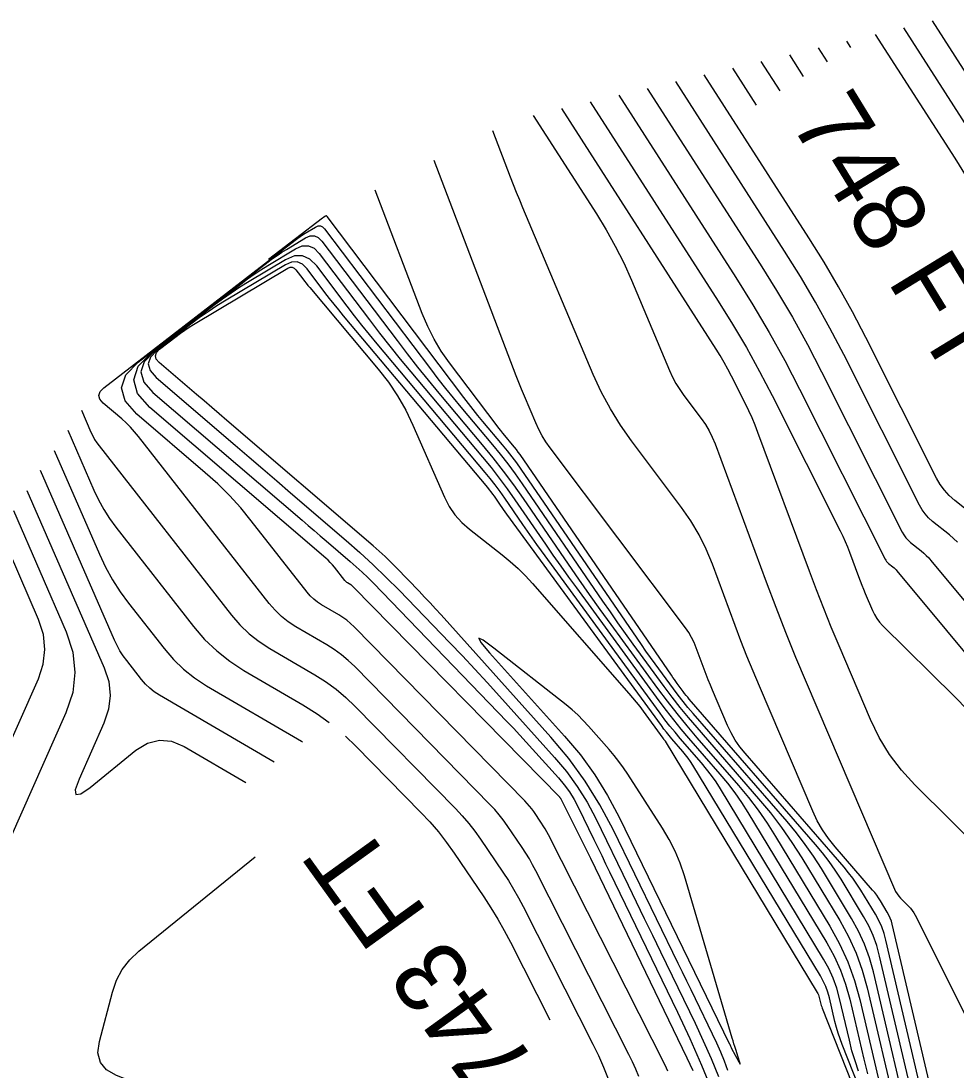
# Model space of a CAD drawing. Extents: x 1354696 to 1366163, y 660729 to 670380.
# Drawn here: x 1361025.2 to 1361103.3, y 665062.7 to 665150.3 of the extents above; entities that cross this region are included whole.
import ezdxf

# ---------------------------------------------------------------- set-up
doc = ezdxf.new("R2010")
doc.units = 0
doc.layers.add('R_Contour Annot', color=7, linetype='Continuous')
doc.layers.add('R_Contours', color=7, linetype='Continuous')

msp = doc.modelspace()

# ---------------------------------------------------------------- linework, layer by layer
at = {"layer": 'R_Contours'}
for points in [[(1361101.314, 665150.275), (1361107.249, 665141.038)], [(1361105.219, 665139.93), (1361098.933, 665149.712)], [(1361094.51, 665148.058), (1361094.171, 665148.586)], [(1361096.552, 665149.149), (1361103.189, 665138.821), (1361104.152, 665137.277)], [(1361091.79, 665148.023), (1361092.542, 665146.853)], [(1361088.605, 665144.443), (1361087.028, 665146.897)], [(1361090.573, 665145.648), (1361089.409, 665147.46)], [(1361086.637, 665143.238), (1361084.647, 665146.335)], [(1361103.432, 665106.752), (1361103.103, 665107.058), (1361102.759, 665107.348), (1361101.35, 665108.474), (1361101.016, 665108.77), (1361100.72, 665109.097), (1361100.461, 665109.455), (1361100.24, 665109.842), (1361093.917, 665122.406), (1361092.767, 665124.618), (1361091.561, 665126.798), (1361090.297, 665128.945), (1361088.977, 665131.06), (1361079.885, 665145.209)], [(1361105.121, 665108.681), (1361103.191, 665110.224), (1361102.734, 665110.63), (1361102.328, 665111.078), (1361101.973, 665111.567), (1361101.67, 665112.098), (1361095.757, 665123.849), (1361094.651, 665125.975), (1361093.491, 665128.071), (1361092.277, 665130.135), (1361091.007, 665132.169), (1361082.266, 665145.772)], [(1361077.504, 665144.646), (1361086.947, 665129.951), (1361088.318, 665127.755), (1361089.63, 665125.525), (1361090.883, 665123.261), (1361092.077, 665120.964), (1361098.81, 665107.586), (1361098.949, 665107.342), (1361099.112, 665107.117), (1361099.299, 665106.911), (1361099.509, 665106.724), (1361100.397, 665106.014), (1361100.614, 665105.832), (1361100.821, 665105.639), (1361101.018, 665105.436), (1361101.204, 665105.223), (1361120.481, 665082.05)], [(1361072.742, 665143.52), (1361083.438, 665126.876), (1361084.641, 665124.948), (1361085.792, 665122.992), (1361086.892, 665121.006), (1361087.939, 665118.99), (1361093.633, 665107.677), (1361093.845, 665107.24), (1361094.045, 665106.797), (1361094.233, 665106.348), (1361094.408, 665105.895), (1361095.156, 665103.876), (1361095.291, 665103.517), (1361095.431, 665103.159), (1361095.575, 665102.804), (1361095.724, 665102.45), (1361096.326, 665101.037), (1361096.492, 665100.695), (1361096.689, 665100.373), (1361096.915, 665100.071), (1361097.173, 665099.791), (1361103.189, 665093.822), (1361104.269, 665092.725)], [(1361075.123, 665144.083), (1361084.917, 665128.843), (1361086.339, 665126.565), (1361087.7, 665124.252), (1361088.999, 665121.904), (1361090.238, 665119.521), (1361097.38, 665105.33), (1361097.437, 665105.229), (1361097.505, 665105.136), (1361097.582, 665105.051), (1361097.669, 665104.974), (1361098.035, 665104.681), (1361098.125, 665104.605), (1361098.21, 665104.526), (1361098.291, 665104.442), (1361098.368, 665104.354), (1361118.957, 665079.604)], [(1361067.98, 665142.394), (1361073.264, 665134.172), (1361074.083, 665132.836), (1361074.842, 665131.468), (1361075.542, 665130.069), (1361076.183, 665128.639), (1361079.377, 665121.076), (1361079.628, 665120.528), (1361079.911, 665119.998), (1361080.227, 665119.487), (1361080.574, 665118.994), (1361082.027, 665117.06), (1361082.372, 665116.566), (1361082.678, 665116.051), (1361082.945, 665115.516), (1361083.174, 665114.959), (1361087.445, 665103.423), (1361088.24, 665101.316), (1361089.06, 665099.22), (1361089.906, 665097.133), (1361090.777, 665095.057), (1361098.151, 665077.772), (1361098.253, 665077.562), (1361098.374, 665077.364), (1361098.513, 665077.179), (1361098.671, 665077.007), (1361099.339, 665076.344), (1361099.499, 665076.172), (1361099.643, 665075.99), (1361099.772, 665075.796), (1361099.885, 665075.591), (1361107.94, 665059.523)], [(1361108.857, 665077.551), (1361099.864, 665086.472), (1361098.739, 665087.699), (1361097.748, 665089.016), (1361096.89, 665090.423), (1361096.165, 665091.921), (1361093.532, 665098.092), (1361092.884, 665099.639), (1361092.254, 665101.193), (1361091.643, 665102.755), (1361091.051, 665104.324), (1361086.76, 665115.914), (1361086.525, 665116.52), (1361086.275, 665117.119), (1361086.007, 665117.711), (1361085.723, 665118.295), (1361084.554, 665120.619), (1361084.254, 665121.195), (1361083.94, 665121.763), (1361083.611, 665122.323), (1361083.266, 665122.874), (1361070.361, 665142.957)], [(1361104.448, 665047.192), (1361097.972, 665074.826), (1361097.899, 665075.092), (1361097.805, 665075.349), (1361097.692, 665075.599), (1361097.559, 665075.84), (1361096.985, 665076.788), (1361096.837, 665077.022), (1361096.679, 665077.248), (1361096.511, 665077.468), (1361096.334, 665077.68), (1361093.194, 665081.292), (1361092.639, 665081.982), (1361092.143, 665082.709), (1361091.706, 665083.473), (1361091.327, 665084.273), (1361086.873, 665094.712), (1361086.345, 665095.97), (1361085.833, 665097.234), (1361085.337, 665098.503), (1361084.855, 665099.779), (1361082.961, 665104.895), (1361082.444, 665106.151), (1361081.841, 665107.359), (1361081.151, 665108.52), (1361080.375, 665109.634), (1361076.196, 665115.195), (1361075.27, 665116.51), (1361074.428, 665117.874), (1361073.672, 665119.287), (1361073.001, 665120.749), (1361067.126, 665134.66), (1361066.86, 665135.297), (1361066.6, 665135.937), (1361066.346, 665136.579), (1361066.097, 665137.223), (1361064.621, 665141.095)], [(1361102.908, 665050.197), (1361097.447, 665073.501), (1361097.291, 665074.068), (1361097.092, 665074.617), (1361096.85, 665075.148), (1361096.565, 665075.663), (1361095.342, 665077.685), (1361095.026, 665078.183), (1361094.689, 665078.666), (1361094.332, 665079.134), (1361093.955, 665079.587), (1361085.675, 665089.11), (1361085.244, 665089.646), (1361084.859, 665090.211), (1361084.519, 665090.804), (1361084.225, 665091.426), (1361082.969, 665094.368), (1361082.785, 665094.806), (1361082.607, 665095.247), (1361082.433, 665095.691), (1361082.265, 665096.136), (1361081.604, 665097.921), (1361081.424, 665098.359), (1361081.214, 665098.781), (1361080.973, 665099.186), (1361080.702, 665099.574), (1361069.398, 665114.618), (1361069.048, 665115.113), (1361068.731, 665115.627), (1361068.446, 665116.159), (1361068.194, 665116.71), (1361067.247, 665118.951), (1361067.013, 665119.513), (1361066.784, 665120.076), (1361066.56, 665120.641), (1361066.341, 665121.208), (1361059.701, 665138.622)], [(1361101.368, 665053.203), (1361096.921, 665072.176), (1361096.682, 665073.044), (1361096.378, 665073.884), (1361096.007, 665074.698), (1361095.572, 665075.486), (1361093.699, 665078.581), (1361093.215, 665079.344), (1361092.699, 665080.083), (1361092.153, 665080.8), (1361091.575, 665081.494), (1361081.022, 665093.632), (1361080.888, 665093.789), (1361080.757, 665093.949), (1361080.63, 665094.112), (1361080.506, 665094.278), (1361080.018, 665094.946), (1361079.897, 665095.113), (1361079.777, 665095.281), (1361079.658, 665095.451), (1361079.54, 665095.621), (1361066.89, 665114.054), (1361066.741, 665114.264), (1361066.588, 665114.471), (1361066.43, 665114.674), (1361066.267, 665114.873), (1361065.604, 665115.661), (1361065.44, 665115.86), (1361065.278, 665116.06), (1361065.119, 665116.262), (1361064.963, 665116.467), (1361060.986, 665121.732), (1361060.309, 665122.698), (1361059.704, 665123.705), (1361059.172, 665124.752), (1361058.713, 665125.839), (1361054.782, 665136.149)], [(1361099.828, 665056.208), (1361096.396, 665070.852), (1361096.074, 665072.02), (1361095.664, 665073.152), (1361095.165, 665074.248), (1361094.579, 665075.309), (1361092.055, 665079.478), (1361091.404, 665080.505), (1361090.71, 665081.501), (1361089.973, 665082.466), (1361089.195, 665083.401), (1361081.333, 665092.443), (1361080.91, 665092.94), (1361080.498, 665093.446), (1361080.097, 665093.959), (1361079.707, 665094.482), (1361078.167, 665096.589), (1361077.784, 665097.118), (1361077.405, 665097.649), (1361077.03, 665098.182), (1361076.659, 665098.719), (1361066.971, 665112.834), (1361066.603, 665113.358), (1361066.222, 665113.872), (1361065.828, 665114.376), (1361065.422, 665114.871), (1361063.774, 665116.833), (1361063.365, 665117.326), (1361062.963, 665117.825), (1361062.567, 665118.328), (1361062.178, 665118.837), (1361050.763, 665133.952), (1361050.738, 665133.977), (1361050.709, 665133.99), (1361050.678, 665133.989), (1361050.645, 665133.975), (1361050.505, 665133.891), (1361050.471, 665133.87), (1361050.437, 665133.848), (1361050.404, 665133.824), (1361050.371, 665133.8), (1361045.885, 665130.339)], [(1361076.795, 665062.101), (1361076.545, 665062.724), (1361076.273, 665063.337), (1361075.979, 665063.942), (1361068.198, 665079.301), (1361067.938, 665079.796), (1361067.662, 665080.282), (1361067.37, 665080.759), (1361067.064, 665081.228), (1361065.806, 665083.082), (1361065.482, 665083.538), (1361065.139, 665083.978), (1361064.776, 665084.402), (1361064.393, 665084.809), (1361053.077, 665096.349), (1361052.537, 665096.863), (1361051.967, 665097.339), (1361051.366, 665097.775), (1361050.735, 665098.172), (1361048.149, 665099.682), (1361047.526, 665100.086), (1361046.949, 665100.543), (1361046.418, 665101.053), (1361045.933, 665101.616), (1361035.006, 665115.58), (1361034.685, 665115.97), (1361034.346, 665116.343), (1361033.988, 665116.699), (1361033.613, 665117.037), (1361032.074, 665118.354), (1361031.787, 665118.681), (1361031.697, 665119.003), (1361031.803, 665119.32), (1361032.106, 665119.632), (1361048.107, 665131.977), (1361048.309, 665132.129), (1361048.515, 665132.274), (1361048.726, 665132.413), (1361048.941, 665132.546), (1361049.808, 665133.065), (1361050.017, 665133.153), (1361050.21, 665133.158), (1361050.386, 665133.081), (1361050.547, 665132.921), (1361059.393, 665121.207), (1361060.015, 665120.394), (1361060.647, 665119.589), (1361061.29, 665118.793), (1361061.944, 665118.005), (1361064.578, 665114.87), (1361065.226, 665114.079), (1361065.855, 665113.272), (1361066.464, 665112.451), (1361067.053, 665111.615), (1361073.777, 665101.817), (1361074.402, 665100.914), (1361075.033, 665100.016), (1361075.671, 665099.122), (1361076.316, 665098.233), (1361078.907, 665094.686), (1361079.564, 665093.807), (1361080.239, 665092.942), (1361080.933, 665092.091), (1361081.644, 665091.255), (1361086.815, 665085.308), (1361087.794, 665084.133), (1361088.72, 665082.918), (1361089.593, 665081.666), (1361090.412, 665080.374), (1361093.585, 665075.131), (1361094.323, 665073.798), (1361094.95, 665072.42), (1361095.466, 665070.996), (1361095.871, 665069.527), (1361098.288, 665059.214)], [(1361079.231, 665062.555), (1361079.118, 665062.809), (1361078.997, 665063.06), (1361069.256, 665082.289), (1361069.121, 665082.544), (1361068.979, 665082.794), (1361068.829, 665083.04), (1361068.671, 665083.282), (1361068.023, 665084.238), (1361067.856, 665084.472), (1361067.679, 665084.699), (1361067.491, 665084.918), (1361067.294, 665085.128), (1361053.031, 665099.672), (1361052.733, 665099.956), (1361052.419, 665100.218), (1361052.087, 665100.459), (1361051.739, 665100.678), (1361050.312, 665101.511), (1361049.968, 665101.734), (1361049.65, 665101.986), (1361049.357, 665102.267), (1361049.09, 665102.578), (1361044.437, 665108.524), (1361043.552, 665109.599), (1361042.616, 665110.627), (1361041.631, 665111.606), (1361040.596, 665112.538), (1361034.873, 665117.436), (1361033.9, 665118.547), (1361033.594, 665119.64), (1361033.955, 665120.717), (1361034.984, 665121.777), (1361045.842, 665130.155), (1361046.214, 665130.433), (1361046.594, 665130.7), (1361046.981, 665130.956), (1361047.376, 665131.2), (1361048.972, 665132.154), (1361049.356, 665132.317), (1361049.71, 665132.327), (1361050.035, 665132.185), (1361050.33, 665131.89), (1361056.608, 665123.577), (1361057.463, 665122.46), (1361058.332, 665121.354), (1361059.216, 665120.26), (1361060.113, 665119.177), (1361063.733, 665114.869), (1361064.624, 665113.781), (1361065.488, 665112.673), (1361066.325, 665111.544), (1361067.135, 665110.395), (1361070.895, 665104.916), (1361071.774, 665103.646), (1361072.661, 665102.383), (1361073.558, 665101.127), (1361074.464, 665099.877), (1361078.372, 665094.529), (1361079.162, 665093.472), (1361079.973, 665092.432), (1361080.807, 665091.41), (1361081.662, 665090.405), (1361085.126, 665086.421), (1361085.969, 665085.409), (1361086.766, 665084.363), (1361087.518, 665083.283), (1361088.225, 665082.171), (1361092.768, 665074.663), (1361093.575, 665073.205), (1361094.26, 665071.697), (1361094.825, 665070.14), (1361095.268, 665068.533), (1361096.797, 665062.008)], [(1361081.335, 665062.576), (1361081.098, 665063.117), (1361080.847, 665063.652), (1361072.794, 665080.332), (1361072.551, 665080.832), (1361072.305, 665081.332), (1361072.057, 665081.83), (1361071.807, 665082.327), (1361070.313, 665085.276), (1361070.305, 665085.291), (1361070.296, 665085.306), (1361070.287, 665085.321), (1361070.278, 665085.336), (1361070.239, 665085.393), (1361070.229, 665085.407), (1361070.218, 665085.42), (1361070.207, 665085.434), (1361070.195, 665085.446), (1361052.985, 665102.995), (1361052.929, 665103.048), (1361052.87, 665103.097), (1361052.808, 665103.143), (1361052.743, 665103.184), (1361052.475, 665103.34), (1361052.411, 665103.382), (1361052.351, 665103.429), (1361052.296, 665103.482), (1361052.246, 665103.54), (1361051.374, 665104.655), (1361051.208, 665104.857), (1361051.032, 665105.049), (1361050.847, 665105.233), (1361050.653, 665105.408), (1361035.957, 665117.987), (1361034.935, 665119.153), (1361034.614, 665120.3), (1361034.993, 665121.43), (1361036.073, 665122.541), (1361043.578, 665128.332), (1361044.119, 665128.737), (1361044.672, 665129.126), (1361045.236, 665129.498), (1361045.812, 665129.854), (1361048.135, 665131.244), (1361048.695, 665131.481), (1361049.211, 665131.496), (1361049.684, 665131.288), (1361050.113, 665130.859), (1361054.31, 665125.302), (1361055.152, 665124.202), (1361056.008, 665123.112), (1361056.879, 665122.034), (1361057.764, 665120.967), (1361063.749, 665113.843), (1361064.459, 665112.977), (1361065.148, 665112.094), (1361065.815, 665111.194), (1361066.46, 665110.278), (1361068.997, 665106.582), (1361069.634, 665105.66), (1361070.279, 665104.743), (1361070.93, 665103.831), (1361071.588, 665102.923), (1361078.479, 665093.492), (1361079.076, 665092.694), (1361079.689, 665091.908), (1361080.318, 665091.136), (1361080.964, 665090.377), (1361083.581, 665087.367), (1361084.218, 665086.602), (1361084.821, 665085.812), (1361085.389, 665084.997), (1361085.922, 665084.156), (1361092.503, 665073.282), (1361093.122, 665072.163), (1361093.648, 665071.006), (1361094.081, 665069.811), (1361094.421, 665068.579), (1361095.595, 665063.572), (1361095.91, 665062.327)], [(1361095.146, 665062.564), (1361094.864, 665063.411), (1361094.612, 665064.269), (1361094.392, 665065.136), (1361093.575, 665068.624), (1361093.338, 665069.483), (1361093.036, 665070.315), (1361092.67, 665071.121), (1361092.239, 665071.901), (1361083.62, 665086.142), (1361083.259, 665086.711), (1361082.875, 665087.262), (1361082.468, 665087.796), (1361082.037, 665088.314), (1361080.267, 665090.349), (1361079.83, 665090.862), (1361079.405, 665091.384), (1361078.99, 665091.915), (1361078.587, 665092.455), (1361068.683, 665106.009), (1361068.287, 665106.554), (1361067.896, 665107.102), (1361067.509, 665107.653), (1361067.126, 665108.207), (1361065.601, 665110.428), (1361065.214, 665110.979), (1361064.813, 665111.519), (1361064.4, 665112.05), (1361063.973, 665112.57), (1361054.947, 665123.314), (1361054.307, 665124.085), (1361053.677, 665124.865), (1361053.058, 665125.652), (1361052.449, 665126.448), (1361049.897, 665129.828), (1361049.332, 665130.392), (1361048.711, 665130.664), (1361048.034, 665130.645), (1361047.299, 665130.334), (1361044.247, 665128.508), (1361043.491, 665128.041), (1361042.75, 665127.552), (1361042.024, 665127.042), (1361041.313, 665126.509), (1361036.307, 665122.647), (1361035.5, 665121.815), (1361035.216, 665120.97), (1361035.456, 665120.112), (1361036.22, 665119.241), (1361048.677, 665108.578), (1361049.181, 665108.146), (1361049.684, 665107.715), (1361050.188, 665107.283), (1361050.691, 665106.852), (1361052.705, 665105.125), (1361053.203, 665104.687), (1361053.69, 665104.239), (1361054.167, 665103.779), (1361054.633, 665103.307), (1361065.779, 665091.767), (1361066.324, 665091.198), (1361066.864, 665090.624), (1361067.398, 665090.045), (1361067.928, 665089.461), (1361070.088, 665087.058), (1361070.566, 665086.487), (1361071.002, 665085.887), (1361071.395, 665085.257), (1361071.744, 665084.599), (1361073.055, 665081.906), (1361073.383, 665081.233), (1361073.709, 665080.56), (1361074.036, 665079.886), (1361074.362, 665079.212), (1361080.029, 665067.473), (1361081.056, 665065.281), (1361082.028, 665063.066), (1361082.948, 665060.828)], [(1361101.201, 665046.05), (1361093.793, 665064.774), (1361093.616, 665065.248), (1361093.456, 665065.726), (1361093.314, 665066.21), (1361093.19, 665066.7), (1361092.728, 665068.67), (1361092.595, 665069.155), (1361092.424, 665069.625), (1361092.217, 665070.08), (1361091.974, 665070.52), (1361081.318, 665088.128), (1361081.13, 665088.424), (1361080.929, 665088.712), (1361080.717, 665088.99), (1361080.492, 665089.26), (1361079.57, 665090.321), (1361079.342, 665090.588), (1361079.12, 665090.86), (1361078.904, 665091.137), (1361078.694, 665091.419), (1361065.778, 665109.095), (1361065.645, 665109.278), (1361065.514, 665109.462), (1361065.384, 665109.647), (1361065.255, 665109.833), (1361064.743, 665110.578), (1361064.613, 665110.763), (1361064.479, 665110.944), (1361064.34, 665111.123), (1361064.197, 665111.297), (1361052.129, 665125.66), (1361051.735, 665126.136), (1361051.346, 665126.617), (1361050.964, 665127.103), (1361050.589, 665127.594), (1361049.098, 665129.568), (1361048.706, 665129.96), (1361048.274, 665130.149), (1361047.802, 665130.136), (1361047.291, 665129.92), (1361042.328, 665126.951), (1361041.568, 665126.48), (1361040.822, 665125.988), (1361040.091, 665125.474), (1361039.375, 665124.938), (1361036.541, 665122.752), (1361036.006, 665122.2), (1361035.818, 665121.641), (1361035.977, 665121.072), (1361036.483, 665120.494), (1361043.091, 665114.838), (1361044.249, 665113.846), (1361045.408, 665112.854), (1361046.566, 665111.861), (1361047.724, 665110.869), (1361052.359, 665106.892), (1361053.502, 665105.888), (1361054.621, 665104.858), (1361055.715, 665103.802), (1361056.785, 665102.721), (1361061.015, 665098.341), (1361062.067, 665097.242), (1361063.11, 665096.133), (1361064.142, 665095.015), (1361065.165, 665093.888), (1361069.775, 665088.759), (1361070.765, 665087.577), (1361071.666, 665086.336), (1361072.478, 665085.034), (1361073.201, 665083.672), (1361075.912, 665078.104), (1361076.589, 665076.712), (1361077.265, 665075.319), (1361077.94, 665073.926), (1361078.614, 665072.532), (1361081.499, 665066.556), (1361082.186, 665065.088), (1361082.838, 665063.604), (1361083.454, 665062.106)], [(1361084.253, 665062.616), (1361083.959, 665063.384), (1361083.647, 665064.143), (1361083.317, 665064.895), (1361082.969, 665065.639), (1361081.539, 665068.6), (1361081.181, 665069.34), (1361080.823, 665070.08), (1361080.464, 665070.819), (1361080.105, 665071.559), (1361074.657, 665082.745), (1361073.562, 665084.811), (1361072.331, 665086.785), (1361070.964, 665088.667), (1361069.462, 665090.459), (1361060.289, 665100.665), (1361059.835, 665101.165), (1361059.376, 665101.662), (1361058.913, 665102.154), (1361058.446, 665102.642), (1361056.568, 665104.587), (1361056.093, 665105.067), (1361055.607, 665105.536), (1361055.11, 665105.994), (1361054.602, 665106.439), (1361042.394, 665116.911), (1361041.763, 665117.453), (1361041.131, 665117.994), (1361040.5, 665118.535), (1361039.868, 665119.075), (1361036.747, 665121.748), (1361036.498, 665122.031), (1361036.42, 665122.311), (1361036.512, 665122.586), (1361036.775, 665122.857), (1361038.167, 665123.931), (1361038.519, 665124.194), (1361038.878, 665124.447), (1361039.245, 665124.689), (1361039.618, 665124.92), (1361047.478, 665129.622), (1361047.672, 665129.704), (1361047.85, 665129.709), (1361048.014, 665129.637), (1361048.163, 665129.488), (1361048.728, 665128.74), (1361048.871, 665128.554), (1361049.015, 665128.369), (1361049.163, 665128.187), (1361049.312, 665128.007), (1361055.044, 665121.184), (1361055.894, 665120.097), (1361056.66, 665118.957), (1361057.343, 665117.766), (1361057.941, 665116.522), (1361060.582, 665110.501), (1361060.974, 665109.735), (1361061.45, 665109.034), (1361062.01, 665108.398), (1361062.654, 665107.827), (1361065.399, 665105.674), (1361066.071, 665105.121), (1361066.715, 665104.538), (1361067.332, 665103.927), (1361067.921, 665103.286), (1361075.981, 665094.1), (1361076.288, 665093.741), (1361076.588, 665093.376), (1361076.879, 665093.004), (1361077.162, 665092.626), (1361078.801, 665090.382), (1361078.819, 665090.359), (1361078.836, 665090.337), (1361078.854, 665090.314), (1361078.873, 665090.293), (1361078.948, 665090.206), (1361078.966, 665090.184), (1361078.984, 665090.161), (1361079, 665090.138), (1361079.015, 665090.114), (1361091.709, 665069.139), (1361091.765, 665069.038), (1361091.812, 665068.934), (1361091.851, 665068.826), (1361091.882, 665068.715), (1361091.988, 665068.264), (1361092.016, 665068.152), (1361092.048, 665068.041), (1361092.085, 665067.931), (1361092.126, 665067.823), (1361101.147, 665045.021)], [(1361030.243, 665117.761), (1361031.045, 665115.919), (1361031.188, 665115.618), (1361031.349, 665115.327), (1361031.528, 665115.047), (1361031.725, 665114.778), (1361042.777, 665100.654), (1361043.479, 665099.838), (1361044.248, 665099.1), (1361045.083, 665098.438), (1361045.986, 665097.853), (1361049.732, 665095.666), (1361050.646, 665095.091), (1361051.516, 665094.46), (1361052.341, 665093.771), (1361053.122, 665093.025), (1361061.492, 665084.491), (1361062.06, 665083.886), (1361062.599, 665083.256), (1361063.109, 665082.604), (1361063.59, 665081.927), (1361065.456, 665079.174), (1361065.912, 665078.479), (1361066.344, 665077.77), (1361066.754, 665077.048), (1361067.141, 665076.313), (1361072.962, 665064.824), (1361073.427, 665063.866), (1361073.858, 665062.893), (1361074.256, 665061.906)], [(1361029.107, 665116.087), (1361031.285, 665111.084), (1361031.673, 665110.265), (1361032.11, 665109.476), (1361032.596, 665108.715), (1361033.132, 665107.984), (1361039.621, 665099.691), (1361040.54, 665098.624), (1361041.547, 665097.656), (1361042.641, 665096.79), (1361043.823, 665096.024), (1361048.728, 665093.161), (1361049.925, 665092.408), (1361050.928, 665091.679)], [(1361027.971, 665114.412), (1361031.751, 665105.73), (1361032.263, 665104.649), (1361032.84, 665103.606), (1361033.482, 665102.602), (1361034.189, 665101.637), (1361037.149, 665097.856), (1361037.926, 665096.953), (1361038.777, 665096.135), (1361039.702, 665095.402), (1361040.702, 665094.754), (1361048.641, 665090.12), (1361048.707, 665090.078)], [(1361046.339, 665088.372), (1361036.754, 665093.967), (1361036.335, 665094.238), (1361035.948, 665094.545), (1361035.592, 665094.887), (1361035.266, 665095.265), (1361034.028, 665096.848), (1361033.732, 665097.252), (1361033.463, 665097.673), (1361033.221, 665098.109), (1361033.007, 665098.562), (1361026.834, 665112.737)], [(1361025.698, 665111.063), (1361032.146, 665096.255), (1361032.523, 665095.098), (1361032.645, 665093.941), (1361032.514, 665092.786), (1361032.128, 665091.631), (1361030.051, 665086.956), (1361029.733, 665086.069), (1361029.779, 665085.656), (1361030.19, 665085.719), (1361030.964, 665086.256), (1361034.79, 665089.356), (1361035.76, 665089.956), (1361036.756, 665090.208), (1361037.779, 665090.11), (1361038.829, 665089.664), (1361043.969, 665086.664)], [(1361024.562, 665109.388), (1361028.978, 665099.245), (1361029.529, 665097.555), (1361029.708, 665095.867), (1361029.516, 665094.18), (1361028.953, 665092.494), (1361017.895, 665067.609)], [(1361018.533, 665077.053), (1361026.648, 665095.316), (1361027.061, 665096.553), (1361027.202, 665097.791), (1361027.07, 665099.03), (1361026.666, 665100.27), (1361023.425, 665107.714)], [(1361052.295, 665090.536), (1361053.168, 665089.702), (1361058.591, 665084.173), (1361059.344, 665083.37), (1361060.059, 665082.535), (1361060.735, 665081.669), (1361061.373, 665080.772), (1361063.849, 665077.12), (1361064.453, 665076.198), (1361065.027, 665075.258), (1361065.57, 665074.301), (1361066.084, 665073.326), (1361069.367, 665066.845)], [(1361063.245, 665056.181), (1361064.823, 665051.592), (1361065.194, 665049.926), (1361064.904, 665049.004), (1361063.954, 665048.826), (1361062.344, 665049.391), (1361051.18, 665054.783), (1361049.227, 665055.703), (1361047.256, 665056.586), (1361045.27, 665057.431), (1361043.267, 665058.238), (1361033.188, 665062.187), (1361032.352, 665062.657), (1361031.832, 665063.288), (1361031.63, 665064.08), (1361031.745, 665065.033), (1361032.838, 665069.165), (1361033.181, 665070.153), (1361033.663, 665071.051), (1361034.284, 665071.858), (1361035.045, 665072.576), (1361044.769, 665080.454)]]:
    msp.add_lwpolyline(points, dxfattribs=at)
msp.add_lwpolyline([(1361072.163, 665091.855), (1361071.704, 665092.31), (1361071.224, 665092.744), (1361070.723, 665093.156), (1361064.694, 665097.887), (1361063.79, 665098.555), (1361063.43, 665098.715), (1361063.614, 665098.366), (1361064.341, 665097.51), (1361070.604, 665090.541), (1361071.922, 665088.97), (1361073.12, 665087.318), (1361074.2, 665085.586), (1361075.161, 665083.775), (1361084.362, 665064.88), (1361084.381, 665064.841), (1361084.4, 665064.801), (1361084.439, 665064.722), (1361084.448, 665064.702), (1361084.457, 665064.682), (1361084.465, 665064.661), (1361084.473, 665064.641), (1361084.511, 665064.538), (1361084.52, 665064.514), (1361084.53, 665064.491), (1361084.541, 665064.468), (1361084.553, 665064.445), (1361085.154, 665063.336), (1361085.236, 665063.194), (1361085.276, 665063.152), (1361085.273, 665063.21), (1361085.227, 665063.368), (1361084.902, 665064.374), (1361084.826, 665064.612), (1361084.752, 665064.849), (1361084.679, 665065.088), (1361084.608, 665065.327), (1361080.61, 665078.874), (1361080.26, 665079.92), (1361079.838, 665080.933), (1361079.345, 665081.914), (1361078.78, 665082.861), (1361075.878, 665087.355), (1361075.516, 665087.894), (1361075.135, 665088.418), (1361074.735, 665088.928), (1361074.316, 665089.424), (1361072.602, 665091.377)], close=True, dxfattribs=at)

# ---------------------------------------------------------------- texts
at = {"layer": 'R_Contour Annot'}
for s, rotation, p in [('748 FT', 301.47621, (1361089.359, 665141.886)), ('743 FT', 125.77788, (1361068.393, 665063.065))]:
    msp.add_text(s, height=6, rotation=rotation, dxfattribs=at).set_placement(p)

doc.saveas('drawing.dxf')
